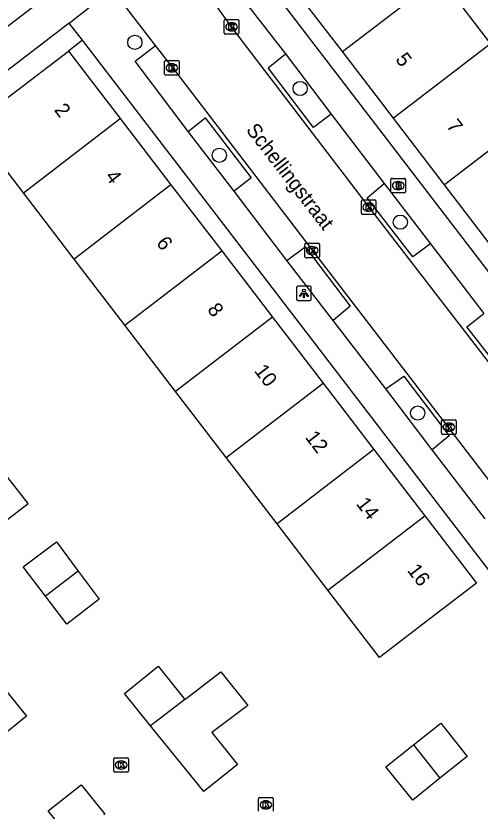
# Model space of a CAD drawing. Extents: x 161771 to 163125, y 382479 to 383177.
# Drawn here: x 162135.1 to 162166.9, y 382941.9 to 382996.5 of the extents above; entities that cross this region are included whole.
import ezdxf

# ---------------------------------------------------------------- set-up
doc = ezdxf.new("R2010")
doc.units = 0
for name, color, linetype in [('IMGEO_Boom', 7, 'Continuous'), ('IMGEO_Brandkraan', 7, 'Continuous'), ('IMGEO_Kolk', 7, 'Continuous'), ('IMGEO_Lichtpunt', 7, 'Continuous'), ('IMGEO_Openbare_ruimte_label', 7, 'Continuous'), ('IMGEO_Pand', 7, 'Continuous'), ('IMGEO_Pand_nummerreeks', 7, 'Continuous'), ('IMGEO_Parkeervlak_open', 7, 'Continuous'), ('IMGEO_Rijbaan_lokaal_open', 7, 'Continuous'), ('IMGEO_Voetpad_open', 7, 'Continuous')]:
    doc.layers.add(name, color=color, linetype=linetype)

msp = doc.modelspace()

# ---------------------------------------------------------------- linework, layer by layer
at = {"layer": 'IMGEO_Boom'}
for centre in [(162143.221, 382994.688), (162154.582, 382991.514), (162149.027, 382986.93), (162161.458, 382982.333), (162162.658, 382969.221)]:
    msp.add_circle(centre, 0.489, dxfattribs=at)
at = {"layer": 'IMGEO_Brandkraan'}
for p, q in [((162160.821, 382984.419), (162160.821, 382985.271)), ((162160.896, 382985.345), (162161.748, 382985.345)), ((162161.309, 382985.125), (162161.334, 382985.125)), ((162161.822, 382985.271), (162161.822, 382984.419)), ((162161.332, 382984.565), (162161.307, 382984.565)), ((162161.748, 382984.345), (162160.896, 382984.345))]:
    msp.add_line(p, q, dxfattribs=at)
for points in [[(162160.821, 382984.419), (162160.821, 382985.271)], [(162160.896, 382985.345), (162161.748, 382985.345)], [(162161.169, 382985.045), (162161.169, 382984.645), (162161.382, 382984.645)], [(162161.4, 382985.045), (162161.169, 382985.045)], [(162161.348, 382984.964), (162161.294, 382984.964), (162161.294, 382984.888)], [(162161.822, 382985.271), (162161.822, 382984.419)], [(162161.294, 382984.888), (162161.347, 382984.888)], [(162161.356, 382984.812), (162161.294, 382984.812), (162161.294, 382984.731)], [(162161.294, 382984.731), (162161.356, 382984.731)], [(162161.748, 382984.345), (162160.896, 382984.345)]]:
    msp.add_lwpolyline(points, dxfattribs=at)
for centre, radius, start, end in [((162160.898, 382985.269), 0.0765, 91.552, 178.448), ((162160.898, 382985.269), 0.0765, 91.552, 178.448), ((162161.349, 382984.926), 0.0379, 267.8285, 90.9355), ((162161.404, 382984.9), 0.145, 59.4692, 91.5367), ((162161.429, 382984.947), 0.0922, 285.5137, 58.1501), ((162161.746, 382985.269), 0.0765, 1.552, 88.448), ((162161.746, 382985.269), 0.0765, 1.552, 88.448), ((162160.898, 382984.421), 0.0765, 181.552, 268.448), ((162160.898, 382984.421), 0.0765, 181.552, 268.448), ((162161.357, 382984.771), 0.0404, 269.8759, 90.5077), ((162161.388, 382984.896), 0.251, 268.6676, 293.5347), ((162161.434, 382984.755), 0.105, 301.3115, 78.989), ((162161.746, 382984.421), 0.0765, 271.552, 358.448), ((162161.746, 382984.421), 0.0765, 271.552, 358.448)]:
    msp.add_arc(centre, radius, start, end, dxfattribs=at)
for centre, major_axis, ratio, start_param, end_param in [((162161.308, 382984.845), (-0.387, 0.002), 0.722429, 4.712389, 7.853982), ((162161.333, 382984.845), (-0.39, 0.002), 0.717154, 1.570796, 4.712389)]:
    msp.add_ellipse(centre, major_axis=major_axis, ratio=ratio, start_param=start_param, end_param=end_param, dxfattribs=at)
at = {"layer": 'IMGEO_Kolk'}
for p, q in [((162149.367, 382995.33), (162149.367, 382996.182)), ((162149.442, 382996.256), (162150.294, 382996.256)), ((162149.855, 382996.036), (162149.88, 382996.036)), ((162150.368, 382996.182), (162150.368, 382995.33)), ((162149.878, 382995.476), (162149.853, 382995.476)), ((162150.294, 382995.256), (162149.442, 382995.256)), ((162145.269, 382992.509), (162145.269, 382993.361)), ((162145.344, 382993.435), (162146.196, 382993.435)), ((162145.757, 382993.215), (162145.782, 382993.215)), ((162146.27, 382993.361), (162146.27, 382992.509)), ((162145.78, 382992.655), (162145.755, 382992.655)), ((162146.196, 382992.435), (162145.344, 382992.435)), ((162158.863, 382983.869), (162159.715, 382983.869)), ((162158.788, 382982.943), (162158.788, 382983.795)), ((162159.276, 382983.649), (162159.301, 382983.649)), ((162159.789, 382983.795), (162159.789, 382982.943)), ((162159.715, 382982.869), (162158.863, 382982.869)), ((162159.299, 382983.089), (162159.274, 382983.089)), ((162154.912, 382979.955), (162154.912, 382980.807)), ((162154.987, 382980.881), (162155.839, 382980.881)), ((162155.4, 382980.661), (162155.425, 382980.661)), ((162155.913, 382980.807), (162155.913, 382979.955)), ((162155.423, 382980.101), (162155.398, 382980.101)), ((162155.839, 382979.881), (162154.987, 382979.881)), ((162164.299, 382967.828), (162164.299, 382968.68)), ((162164.374, 382968.754), (162165.226, 382968.754)), ((162165.3, 382968.68), (162165.3, 382967.828)), ((162164.787, 382968.534), (162164.812, 382968.534)), ((162165.226, 382967.754), (162164.374, 382967.754)), ((162164.81, 382967.974), (162164.785, 382967.974)), ((162141.784, 382944.617), (162141.784, 382945.469)), ((162141.859, 382945.543), (162142.711, 382945.543)), ((162142.272, 382945.323), (162142.297, 382945.323)), ((162142.785, 382945.469), (162142.785, 382944.617)), ((162142.711, 382944.543), (162141.859, 382944.543)), ((162142.295, 382944.763), (162142.27, 382944.763)), ((162151.726, 382941.876), (162151.726, 382942.728)), ((162151.801, 382942.802), (162152.653, 382942.802)), ((162152.214, 382942.582), (162152.239, 382942.582)), ((162152.727, 382942.728), (162152.727, 382941.876)), ((162152.237, 382942.022), (162152.212, 382942.022))]:
    msp.add_line(p, q, dxfattribs=at)
for points in [[(162149.367, 382995.33), (162149.367, 382996.182)], [(162149.442, 382996.256), (162150.294, 382996.256)], [(162149.688, 382995.956), (162149.811, 382995.956), (162149.811, 382995.805), (162149.941, 382995.956), (162150.105, 382995.956), (162149.959, 382995.805), (162150.112, 382995.556), (162149.96, 382995.556), (162149.875, 382995.72), (162149.811, 382995.653), (162149.811, 382995.556), (162149.688, 382995.556), (162149.688, 382995.956)], [(162150.368, 382996.182), (162150.368, 382995.33)], [(162150.294, 382995.256), (162149.442, 382995.256)], [(162145.269, 382992.509), (162145.269, 382993.361)], [(162145.344, 382993.435), (162146.196, 382993.435)], [(162146.27, 382993.361), (162146.27, 382992.509)], [(162145.59, 382993.135), (162145.713, 382993.135), (162145.713, 382992.984), (162145.843, 382993.135), (162146.007, 382993.135), (162145.861, 382992.984), (162146.014, 382992.735), (162145.862, 382992.735), (162145.777, 382992.899), (162145.713, 382992.832), (162145.713, 382992.735), (162145.59, 382992.735), (162145.59, 382993.135)], [(162146.196, 382992.435), (162145.344, 382992.435)], [(162158.863, 382983.869), (162159.715, 382983.869)], [(162158.788, 382982.943), (162158.788, 382983.795)], [(162159.109, 382983.569), (162159.232, 382983.569), (162159.232, 382983.418), (162159.362, 382983.569), (162159.526, 382983.569), (162159.38, 382983.418), (162159.533, 382983.169), (162159.381, 382983.169), (162159.296, 382983.333), (162159.232, 382983.266), (162159.232, 382983.169), (162159.109, 382983.169), (162159.109, 382983.569)], [(162159.789, 382983.795), (162159.789, 382982.943)], [(162159.715, 382982.869), (162158.863, 382982.869)], [(162154.912, 382979.955), (162154.912, 382980.807)], [(162154.987, 382980.881), (162155.839, 382980.881)], [(162155.233, 382980.581), (162155.356, 382980.581), (162155.356, 382980.43), (162155.486, 382980.581), (162155.65, 382980.581), (162155.504, 382980.43), (162155.657, 382980.181), (162155.505, 382980.181), (162155.42, 382980.345), (162155.356, 382980.278), (162155.356, 382980.181), (162155.233, 382980.181), (162155.233, 382980.581)], [(162155.913, 382980.807), (162155.913, 382979.955)], [(162155.839, 382979.881), (162154.987, 382979.881)], [(162164.299, 382967.828), (162164.299, 382968.68)], [(162164.374, 382968.754), (162165.226, 382968.754)], [(162165.3, 382968.68), (162165.3, 382967.828)], [(162164.62, 382968.454), (162164.743, 382968.454), (162164.743, 382968.303), (162164.873, 382968.454), (162165.037, 382968.454), (162164.891, 382968.303), (162165.044, 382968.054), (162164.892, 382968.054), (162164.807, 382968.218), (162164.743, 382968.151), (162164.743, 382968.054), (162164.62, 382968.054), (162164.62, 382968.454)], [(162165.226, 382967.754), (162164.374, 382967.754)], [(162141.784, 382944.617), (162141.784, 382945.469)], [(162141.859, 382945.543), (162142.711, 382945.543)], [(162142.105, 382945.243), (162142.228, 382945.243), (162142.228, 382945.092), (162142.358, 382945.243), (162142.522, 382945.243), (162142.376, 382945.092), (162142.529, 382944.843), (162142.377, 382944.843), (162142.292, 382945.007), (162142.228, 382944.94), (162142.228, 382944.843), (162142.105, 382944.843), (162142.105, 382945.243)], [(162142.785, 382945.469), (162142.785, 382944.617)], [(162142.711, 382944.543), (162141.859, 382944.543)], [(162151.726, 382941.876), (162151.726, 382942.728)], [(162151.801, 382942.802), (162152.653, 382942.802)], [(162152.047, 382942.502), (162152.17, 382942.502), (162152.17, 382942.351), (162152.3, 382942.502), (162152.464, 382942.502), (162152.318, 382942.351), (162152.471, 382942.102), (162152.319, 382942.102), (162152.234, 382942.266), (162152.17, 382942.199), (162152.17, 382942.102), (162152.047, 382942.102), (162152.047, 382942.502)], [(162152.727, 382942.728), (162152.727, 382941.876)]]:
    msp.add_lwpolyline(points, dxfattribs=at)
for centre, start, end in [((162149.444, 382996.18), 91.552, 178.448), ((162149.444, 382996.18), 91.552, 178.448), ((162150.292, 382996.18), 1.552, 88.448), ((162150.292, 382996.18), 1.552, 88.448), ((162149.444, 382995.332), 181.552, 268.448), ((162149.444, 382995.332), 181.552, 268.448), ((162150.292, 382995.332), 271.552, 358.448), ((162150.292, 382995.332), 271.552, 358.448), ((162145.346, 382993.359), 91.552, 178.448), ((162145.346, 382993.359), 91.552, 178.448), ((162146.194, 382993.359), 1.552, 88.448), ((162146.194, 382993.359), 1.552, 88.448), ((162145.346, 382992.511), 181.552, 268.448), ((162145.346, 382992.511), 181.552, 268.448), ((162146.194, 382992.511), 271.552, 358.448), ((162146.194, 382992.511), 271.552, 358.448), ((162158.865, 382983.793), 91.552, 178.448), ((162158.865, 382983.793), 91.552, 178.448), ((162159.713, 382983.793), 1.552, 88.448), ((162159.713, 382983.793), 1.552, 88.448), ((162158.865, 382982.945), 181.552, 268.448), ((162158.865, 382982.945), 181.552, 268.448), ((162159.713, 382982.945), 271.552, 358.448), ((162159.713, 382982.945), 271.552, 358.448), ((162154.989, 382980.805), 91.552, 178.448), ((162154.989, 382980.805), 91.552, 178.448), ((162155.837, 382980.805), 1.552, 88.448), ((162155.837, 382980.805), 1.552, 88.448), ((162154.989, 382979.957), 181.552, 268.448), ((162154.989, 382979.957), 181.552, 268.448), ((162155.837, 382979.957), 271.552, 358.448), ((162155.837, 382979.957), 271.552, 358.448), ((162164.376, 382968.678), 91.552, 178.448), ((162164.376, 382968.678), 91.552, 178.448), ((162165.224, 382968.678), 1.552, 88.448), ((162165.224, 382968.678), 1.552, 88.448), ((162164.376, 382967.83), 181.552, 268.448), ((162164.376, 382967.83), 181.552, 268.448), ((162165.224, 382967.83), 271.552, 358.448), ((162165.224, 382967.83), 271.552, 358.448), ((162141.861, 382945.467), 91.552, 178.448), ((162141.861, 382945.467), 91.552, 178.448), ((162142.709, 382945.467), 1.552, 88.448), ((162142.709, 382945.467), 1.552, 88.448), ((162141.861, 382944.619), 181.552, 268.448), ((162141.861, 382944.619), 181.552, 268.448), ((162142.709, 382944.619), 271.552, 358.448), ((162142.709, 382944.619), 271.552, 358.448), ((162151.803, 382942.726), 91.552, 178.448), ((162151.803, 382942.726), 91.552, 178.448), ((162152.651, 382942.726), 1.552, 88.448), ((162152.651, 382942.726), 1.552, 88.448)]:
    msp.add_arc(centre, 0.0765, start, end, dxfattribs=at)
for centre, major_axis, ratio, start_param, end_param in [((162149.854, 382995.756), (-0.387, 0.002), 0.722429, 4.712389, 7.853982), ((162149.879, 382995.756), (-0.39, 0.002), 0.717154, 1.570796, 4.712389), ((162145.756, 382992.935), (-0.387, 0.002), 0.722429, 4.712389, 7.853982), ((162145.781, 382992.935), (-0.39, 0.002), 0.717154, 1.570796, 4.712389), ((162159.275, 382983.369), (-0.387, 0.002), 0.722429, 4.712389, 7.853982), ((162159.3, 382983.369), (-0.39, 0.002), 0.717154, 1.570796, 4.712389), ((162155.399, 382980.381), (-0.387, 0.002), 0.722429, 4.712389, 7.853982), ((162155.424, 382980.381), (-0.39, 0.002), 0.717154, 1.570796, 4.712389), ((162164.786, 382968.254), (-0.387, 0.002), 0.722429, 4.712389, 7.853982), ((162164.811, 382968.254), (-0.39, 0.002), 0.717154, 1.570796, 4.712389), ((162142.271, 382945.043), (-0.387, 0.002), 0.722429, 4.712389, 7.853982), ((162142.296, 382945.043), (-0.39, 0.002), 0.717154, 1.570796, 4.712389), ((162152.213, 382942.302), (-0.387, 0.002), 0.722429, 4.712389, 7.853982), ((162152.238, 382942.302), (-0.39, 0.002), 0.717154, 1.570796, 4.712389)]:
    msp.add_ellipse(centre, major_axis=major_axis, ratio=ratio, start_param=start_param, end_param=end_param, dxfattribs=at)
at = {"layer": 'IMGEO_Lichtpunt'}
for p, q in [((162155.241, 382977.938), (162154.433, 382977.938)), ((162155.241, 382977.938), (162154.433, 382977.938)), ((162154.339, 382977.843), (162154.339, 382977.036)), ((162154.339, 382977.843), (162154.339, 382977.036)), ((162155.335, 382977.036), (162155.335, 382977.843)), ((162155.335, 382977.036), (162155.335, 382977.843)), ((162154.433, 382976.942), (162155.241, 382976.942)), ((162154.433, 382976.942), (162155.241, 382976.942))]:
    msp.add_line(p, q, dxfattribs=at)
for points in [[(162154.713, 382977.507), (162154.752, 382977.479), (162154.564, 382977.217), (162154.526, 382977.244), (162154.713, 382977.507)], [(162154.815, 382977.459), (162154.862, 382977.459), (162154.862, 382977.137), (162154.815, 382977.137), (162154.815, 382977.459)], [(162154.925, 382977.479), (162154.963, 382977.506), (162155.15, 382977.244), (162155.111, 382977.216), (162154.925, 382977.479)]]:
    msp.add_lwpolyline(points, dxfattribs=at)
msp.add_circle((162154.838, 382977.641), 0.0994, dxfattribs=at)
for centre, start, end in [((162154.433, 382977.843), 90, 180), ((162154.433, 382977.843), 90, 180), ((162155.241, 382977.843), 0, 90), ((162155.241, 382977.843), 0, 90), ((162154.433, 382977.036), 180, 270), ((162154.433, 382977.036), 180, 270), ((162155.241, 382977.036), 270, 0), ((162155.241, 382977.036), 270, 360)]:
    msp.add_arc(centre, 0.0946, start, end, dxfattribs=at)
at = {"layer": 'IMGEO_Pand'}
for points in [[(162157.496, 382994.048), (162164.156, 382999.156)], [(162164.156, 382999.156), (162167.657, 382994.583)], [(162129.525, 382988.973), (162126.703, 382986.809), (162125.236, 382988.721), (162138.654, 382999.011)], [(162138.709, 382996.016), (162140.12, 382997.098), (162138.654, 382999.011)], [(162157.496, 382994.048), (162153.994, 382998.621)], [(162138.709, 382996.016), (162129.525, 382988.973)], [(162167.657, 382994.583), (162160.997, 382989.474)], [(162132.013, 382988.992), (162134.696, 382991.05), (162138.663, 382994.092)], [(162138.663, 382994.092), (162142.222, 382989.449)], [(162160.997, 382989.474), (162157.496, 382994.048)], [(162171.158, 382990.009), (162164.499, 382984.9)], [(162135.57, 382984.35), (162142.222, 382989.449)], [(162142.222, 382989.449), (162145.708, 382984.903)], [(162164.499, 382984.9), (162160.997, 382989.474)], [(162135.57, 382984.35), (162132.013, 382988.992)], [(162145.708, 382984.903), (162139.054, 382979.802)], [(162145.708, 382984.903), (162149.193, 382980.357)], [(162168, 382980.327), (162164.499, 382984.9)], [(162139.054, 382979.802), (162135.57, 382984.35)], [(162142.538, 382975.255), (162149.193, 382980.357)], [(162149.193, 382980.357), (162152.679, 382975.81)], [(162142.538, 382975.255), (162139.054, 382979.802)], [(162152.679, 382975.81), (162146.023, 382970.706)], [(162152.679, 382975.81), (162156.165, 382971.263)], [(162146.023, 382970.706), (162142.538, 382975.255)], [(162149.507, 382966.159), (162156.165, 382971.263)], [(162156.165, 382971.263), (162159.651, 382966.716)], [(162149.507, 382966.159), (162146.023, 382970.706)], [(162130.186, 382965.785), (162133.777, 382961.385), (162135.892, 382963.014), (162133.078, 382966.57), (162132.372, 382967.462)], [(162159.651, 382966.716), (162152.992, 382961.611)], [(162159.651, 382966.716), (162163.136, 382962.17)], [(162152.992, 382961.611), (162149.507, 382966.159)], [(162163.136, 382962.17), (162166.694, 382957.529), (162162.721, 382954.48), (162160.035, 382952.419), (162156.476, 382957.064)], [(162156.476, 382957.064), (162163.136, 382962.17)], [(162156.476, 382957.064), (162152.992, 382961.611)], [(162137.089, 382956.639), (162135.543, 382958.656), (162137.841, 382960.372), (162139.34, 382958.365)], [(162139.34, 382958.365), (162140.783, 382956.433), (162138.555, 382954.726), (162137.089, 382956.639)], [(162139.34, 382958.365), (162137.089, 382956.639)], [(162144.311, 382947.737), (162142.518, 382949.95), (162144.83, 382951.823), (162146.195, 382950.12), (162146.661, 382949.539)], [(162146.661, 382949.539), (162149.132, 382951.434), (162150.988, 382949.137), (162148.525, 382947.266), (162150.272, 382945.082), (162147.972, 382943.219), (162144.311, 382947.737)], [(162134.269, 382950.278), (162135.784, 382948.39), (162133.444, 382946.527), (162131.962, 382948.432)], [(162146.661, 382949.539), (162144.311, 382947.737)], [(162162.367, 382946.419), (162164.236, 382947.906), (162166.058, 382945.636), (162164.185, 382944.138)], [(162164.185, 382944.138), (162162.311, 382942.638), (162160.47, 382944.911), (162162.367, 382946.419)], [(162162.367, 382946.419), (162164.185, 382944.138)], [(162138.897, 382939.853), (162137.262, 382941.883), (162139.526, 382943.69), (162141.159, 382941.663), (162141.093, 382941.611)]]:
    msp.add_lwpolyline(points, dxfattribs=at)
at = {"layer": 'IMGEO_Parkeervlak_open'}
for points in [[(162156.714, 382989.742), (162155.504, 382988.842), (162152.377, 382992.935), (162153.571, 382993.887)], [(162146.898, 382988.568), (162148.065, 382989.499), (162151.214, 382985.379), (162150.047, 382984.472)], [(162163.535, 382980.839), (162162.318, 382979.963), (162159.193, 382984.002), (162160.363, 382984.984)], [(162153.663, 382979.7), (162154.92, 382980.631), (162158.024, 382976.553), (162156.849, 382975.589)], [(162170.338, 382971.948), (162169.184, 382971.083), (162166.024, 382975.146), (162167.192, 382976.055)], [(162160.476, 382970.878), (162161.693, 382971.745), (162164.818, 382967.667), (162163.651, 382966.699)]]:
    msp.add_lwpolyline(points, dxfattribs=at)
at = {"layer": 'IMGEO_Rijbaan_lokaal_open'}
for points in [[(162144.637, 382994.482), (162140.396, 383000), (162139.638, 383000.986), (162130.182, 383013.35), (162125.524, 383019.408)], [(162148.529, 382997.562), (162149.973, 382995.579), (162159.297, 382983.356), (162168.797, 382971.042), (162179.444, 382957.091), (162190.52, 382942.548)], [(162186.675, 382939.645), (162164.967, 382967.99), (162155.587, 382980.205), (162146.1, 382992.584), (162144.637, 382994.482)]]:
    msp.add_lwpolyline(points, dxfattribs=at)
at = {"layer": 'IMGEO_Voetpad_open'}
for points in [[(162149.412, 383002.56), (162151.372, 383000), (162179.375, 382963.431), (162181.208, 382961.038), (162192.55, 382946.313)], [(162148.529, 382997.562), (162149.938, 382998.592), (162153.571, 382993.887)], [(162139.621, 382994.827), (162138.709, 382996.016)], [(162139.621, 382994.827), (162138.663, 382994.092)], [(162184.31, 382937.075), (162171.315, 382953.515), (162139.621, 382994.827)], [(162146.898, 382988.568), (162143.255, 382993.387), (162144.637, 382994.482)], [(162153.571, 382993.887), (162156.714, 382989.742)], [(162156.714, 382989.742), (162160.363, 382984.984)], [(162150.047, 382984.472), (162146.898, 382988.568)], [(162160.363, 382984.984), (162163.535, 382980.839)], [(162153.663, 382979.7), (162150.047, 382984.472)], [(162163.535, 382980.839), (162167.192, 382976.055)], [(162156.849, 382975.589), (162153.663, 382979.7)], [(162160.476, 382970.878), (162156.849, 382975.589)], [(162163.651, 382966.699), (162160.476, 382970.878)], [(162167.291, 382961.958), (162163.651, 382966.699)]]:
    msp.add_lwpolyline(points, dxfattribs=at)

# ---------------------------------------------------------------- texts
at = {"layer": 'IMGEO_Openbare_ruimte_label'}
msp.add_text('Schellingstraat', height=1, rotation=307.7644, dxfattribs=at).set_placement((162150.82, 382988.65))
at = {"layer": 'IMGEO_Pand_nummerreeks'}
for s, rotation, p in [('5', 307.4358, (162161.086, 382993.504)), ('2', 307.4756, (162137.642, 382990.031)), ('7', 307.4358, (162164.586, 382988.932)), ('4', 307.4756, (162141.148, 382985.459)), ('6', 307.4756, (162144.652, 382980.889)), ('8', 307.4756, (162148.158, 382976.315)), ('10', 307.4756, (162151.382, 382972.111)), ('12', 307.4756, (162154.882, 382967.546)), ('14', 307.4756, (162158.388, 382962.973)), ('16', 307.4756, (162161.892, 382958.403))]:
    msp.add_text(s, height=1, rotation=rotation, dxfattribs=at).set_placement(p)

doc.saveas('drawing.dxf')
